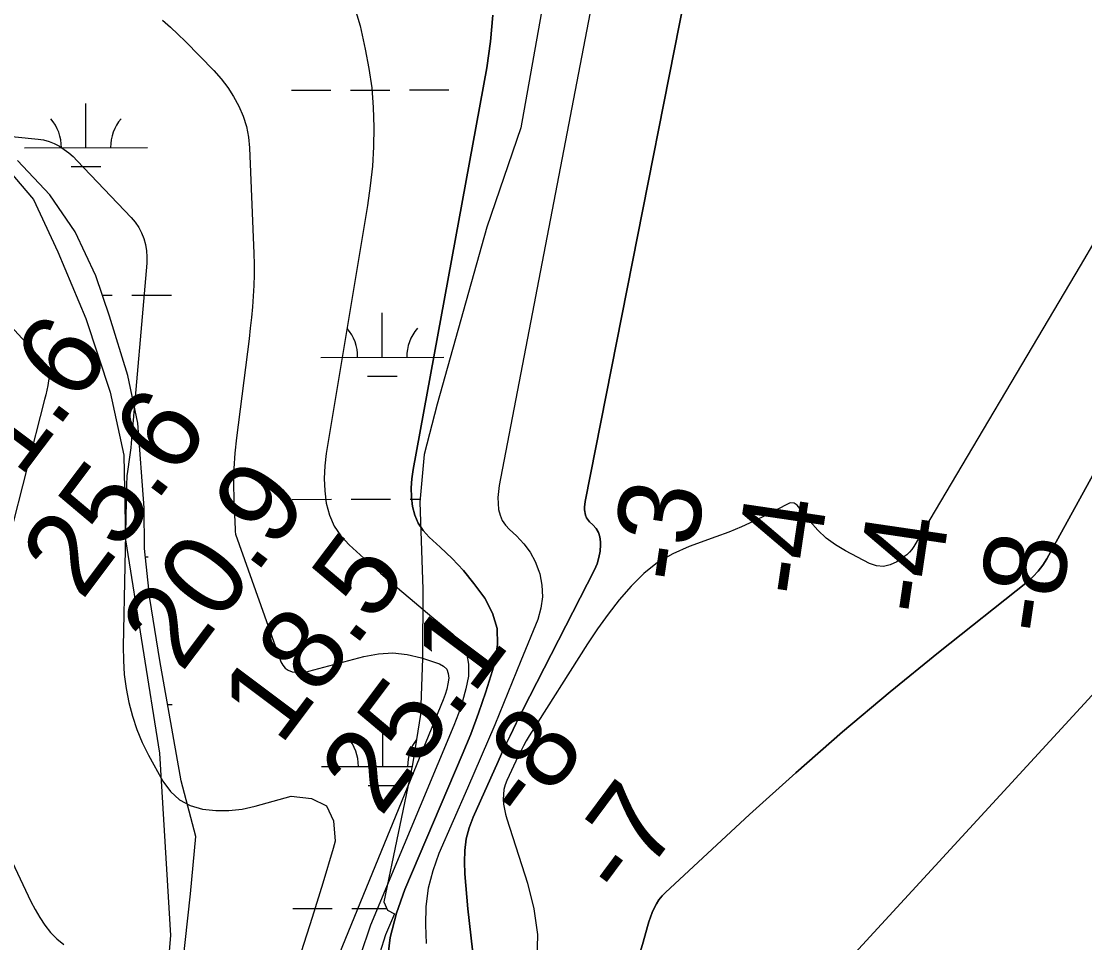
# Model space of a CAD drawing. Extents: x 3324104 to 3361979, y 612876 to 638273.
# Drawn here: x 3336622 to 3337486, y 619001 to 619750 of the extents above; entities that cross this region are included whole.
import ezdxf

# ---------------------------------------------------------------- set-up
doc = ezdxf.new("R2010")
doc.units = 0
for name, color, linetype in [('V-RIVR-RANG', 7, 'Continuous'), ('V-SITE-VEGE', 7, 'Continuous'), ('V-TOPO-DPTH', 7, 'Continuous'), ('V-TOPO-MAJR', 7, 'Continuous'), ('V-TOPO-MINR', 7, 'Continuous'), ('V-TOPO-WATR', 7, 'Continuous'), ('V-WETL-SWMP', 7, 'Continuous')]:
    doc.layers.add(name, color=color, linetype=linetype)

msp = doc.modelspace()

# ---------------------------------------------------------------- linework, layer by layer
at = {"layer": 'V-SITE-VEGE'}
for p, q in [((3336607.16, 619633.64), (3336631.63, 619604.74)), ((3336631.63, 619604.74), (3336651.36, 619562.24)), ((3336651.36, 619562.24), (3336674.1, 619508.11)), ((3336674.1, 619508.11), (3336693.97, 619448.15)), ((3336693.97, 619448.15), (3336705.04, 619396.85)), ((3336705.04, 619396.85), (3336706.56, 619328.01)), ((3336706.56, 619328.01), (3336734.12, 619154.66)), ((3336734.12, 619154.66), (3336743.06, 619006.38)), ((3336743.06, 619006.38), (3336738.62, 618955.91))]:
    msp.add_line(p, q, dxfattribs=at)
at = {"layer": 'V-TOPO-DPTH'}
for points in [[(3336988.42, 618994.65), (3336984.73, 619028.1), (3336983.78, 619037.6), (3336982.96, 619047.12), (3336982.34, 619056.64), (3336981.85, 619066.18), (3336982.12, 619075.6), (3336983.25, 619084.85), (3336985.66, 619093.85), (3336988.91, 619102.69), (3337009.27, 619147.88), (3337014.05, 619158.29), (3337018.94, 619168.66), (3337023.97, 619178.95), (3337029.11, 619189.19), (3337087.61, 619303.79), (3337089.66, 619308.65), (3337091.24, 619313.62), (3337092.09, 619318.77), (3337092.47, 619324.03), (3337092.47, 619326.54), (3337091.96, 619330.42), (3337090.87, 619334.03), (3337088.91, 619337.25), (3337086.37, 619340.22), (3337083.67, 619342.64), (3337080.98, 619346.07), (3337080.18, 619348.08), (3337079.43, 619352.48), (3337079.38, 619354.74), (3337079.89, 619359.24), (3337195.2, 619942.62)], [(3337195.2, 619942.62), (3337079.89, 619359.24), (3337079.38, 619354.74), (3337079.43, 619352.48), (3337080.18, 619348.08), (3337080.98, 619346.07), (3337083.67, 619342.64), (3337086.37, 619340.22), (3337088.91, 619337.25), (3337090.87, 619334.03), (3337091.96, 619330.42), (3337092.47, 619326.54), (3337092.47, 619324.03), (3337092.09, 619318.77), (3337091.24, 619313.62), (3337089.66, 619308.65), (3337087.61, 619303.79), (3337029.11, 619189.19), (3337023.97, 619178.95), (3337018.94, 619168.66), (3337014.05, 619158.29), (3337009.27, 619147.88), (3336988.91, 619102.69), (3336985.66, 619093.85), (3336983.25, 619084.85), (3336982.12, 619075.6), (3336981.85, 619066.18), (3336982.34, 619056.64), (3336982.96, 619047.12), (3336983.78, 619037.6), (3336984.73, 619028.1), (3336988.42, 618994.65)], [(3336919.08, 618984.4), (3336921.55, 619004.68), (3336926.64, 619024.46), (3336933.47, 619043.92), (3336980.13, 619153.26), (3336986.99, 619170.17), (3336993.45, 619187.23), (3336999.28, 619204.51), (3337004.7, 619221.94), (3337006.91, 619229.53), (3337008.88, 619242.94), (3337008.53, 619255.98), (3337004.73, 619268.46), (3336998.61, 619280.56), (3336997.73, 619281.84), (3336989.65, 619292.65), (3336981.11, 619303.05), (3336971.86, 619312.83), (3336962.14, 619322.19), (3336953.27, 619330.16), (3336948.35, 619335.62), (3336944.31, 619341.54), (3336941.58, 619348.17), (3336939.72, 619355.27), (3336938.96, 619362.76), (3336938.7, 619370.24), (3336939.18, 619377.71), (3336940.17, 619385.17), (3337000, 619711.9), (3337003.05, 619733.26), (3337004.96, 619754.67)], [(3337124.2, 618990.96), (3337127.11, 619001.09), (3337130.64, 619013.72), (3337131.8, 619017.53), (3337133.07, 619021.31), (3337134.51, 619025.02), (3337136.06, 619028.7), (3337137.9, 619032.2), (3337139.99, 619035.51), (3337142.47, 619038.55), (3337145.2, 619041.41), (3337213.68, 619104.68), (3337251.22, 619138.61), (3337289.24, 619171.97), (3337327.98, 619204.49), (3337367.21, 619236.45), (3337439.53, 619294.06), (3337444.08, 619298.15), (3337448.26, 619302.55), (3337451.89, 619307.41), (3337455.15, 619312.59), (3337595.52, 619567.81)], [(3337595.52, 619567.81), (3337455.15, 619312.59), (3337451.89, 619307.41), (3337448.26, 619302.55), (3337444.08, 619298.15), (3337439.53, 619294.06), (3337367.21, 619236.45), (3337327.98, 619204.49), (3337289.24, 619171.97), (3337251.22, 619138.61), (3337213.68, 619104.68), (3337145.2, 619041.41), (3337142.47, 619038.55), (3337139.99, 619035.51), (3337137.9, 619032.2), (3337136.06, 619028.7), (3337134.51, 619025.02), (3337133.07, 619021.31), (3337131.8, 619017.53), (3337130.64, 619013.72), (3337127.11, 619001.09), (3337124.2, 618990.96)]]:
    msp.add_lwpolyline(points, dxfattribs=at)
at = {"layer": 'V-TOPO-MAJR'}
msp.add_lwpolyline([(3336557.87, 619661.65), (3336635.36, 619653.96), (3336639.94, 619653.18), (3336644.37, 619652.01), (3336648.61, 619650.25), (3336652.72, 619648.09), (3336656.6, 619645.48), (3336660.33, 619642.68), (3336663.84, 619639.6), (3336667.19, 619636.33), (3336711.11, 619590.11), (3336714.34, 619586.22), (3336717.19, 619582.1), (3336719.48, 619577.65), (3336721.38, 619572.96), (3336722.67, 619568.07), (3336723.56, 619563.12), (3336723.84, 619558.11), (3336723.71, 619553.05), (3336711.06, 619406.79), (3336710.69, 619402.94), (3336710.27, 619399.09), (3336709.78, 619395.25), (3336709.24, 619391.42), (3336708.65, 619387.49), (3336708.12, 619383.76), (3336707.67, 619380.02), (3336707.48, 619378.15), (3336707.23, 619374.39), (3336707.17, 619372.51), (3336704.54, 619241.43), (3336704.72, 619229.93), (3336705.46, 619218.5), (3336707.01, 619207.14), (3336709.12, 619195.84), (3336712.1, 619184.76), (3336715.67, 619173.9), (3336720.14, 619163.37), (3336725.21, 619153.07), (3336736.79, 619131.86), (3336742.99, 619123.55), (3336750.25, 619116.74), (3336759.09, 619112.16), (3336768.99, 619109.08), (3336779.78, 619108.05), (3336790.53, 619107.95), (3336801.21, 619109.23), (3336811.83, 619111.43), (3336841.23, 619119.56), (3336857.65, 619117.83), (3336869.79, 619111.89), (3336875.52, 619099.65), (3336876.98, 619083.21), (3336875.21, 619077.2), (3336866.77, 619049.07), (3336858.14, 619021.01), (3336849.24, 618993.03)], dxfattribs=at)
at = {"layer": 'V-TOPO-MINR'}
for points in [[(3337097.4, 619826.35), (3337010.17, 619372.17), (3337009.49, 619367.33), (3337009.14, 619362.48), (3337009.27, 619357.61), (3337009.72, 619352.74), (3337010.9, 619348.12), (3337012.66, 619343.81), (3337015.27, 619339.95), (3337018.46, 619336.41), (3337024.26, 619331.21), (3337030.19, 619324.91), (3337035.34, 619318.12), (3337039.31, 619310.58), (3337042.49, 619302.53), (3337043.1, 619300.52), (3337044.91, 619291.12), (3337045.45, 619281.78), (3337044.08, 619272.52), (3337041.44, 619263.32), (3337027.86, 619229.6), (3337017.27, 619203.64), (3337006.53, 619177.74), (3336995.55, 619151.93), (3336984.42, 619126.19), (3336961.22, 619073.16), (3336956.17, 619059.08), (3336952.42, 619044.75), (3336950.63, 619030.05), (3336950.15, 619015.1), (3336950.85, 618999.96)], [(3336893.74, 619757.62), (3336897.14, 619745.94), (3336901.34, 619727.05), (3336904.31, 619711.34), (3336906.58, 619695.56), (3336907.82, 619679.67), (3336908.37, 619663.7), (3336907.99, 619647.7), (3336907.09, 619631.75), (3336905.38, 619615.86), (3336903.15, 619600.01), (3336869.51, 619398.31), (3336868.34, 619388.19), (3336867.83, 619378.07), (3336868.33, 619367.95), (3336869.5, 619357.83), (3336872.13, 619348.23), (3336875.92, 619339.27), (3336881.44, 619331.26), (3336888.12, 619323.88), (3336900.04, 619313.18), (3336913.7, 619301.07), (3336927.47, 619289.08), (3336941.4, 619277.27), (3336955.43, 619265.58), (3336972.56, 619251.5), (3336978.96, 619244.15), (3336983.51, 619236.12), (3336985.28, 619227.06), (3336985.2, 619217.31), (3336983.03, 619207.02), (3336980.42, 619196.86), (3336977.13, 619186.89), (3336973.4, 619177.05), (3336905.68, 619014.92), (3336897.07, 618989.97)], [(3336736.65, 619750.53), (3336742.98, 619744.9), (3336749.13, 619739.07), (3336755.15, 619733.1), (3336778.2, 619709.53), (3336784.11, 619702.88), (3336789.56, 619695.9), (3336794.33, 619688.44), (3336798.64, 619680.66), (3336802.05, 619672.49), (3336804.75, 619664.13), (3336806.37, 619655.51), (3336807.29, 619646.7), (3336810.71, 619560.85), (3336810.92, 619552.16), (3336810.94, 619543.47), (3336810.67, 619534.78), (3336810.22, 619526.1), (3336809.55, 619517.43), (3336808.77, 619508.77), (3336807.85, 619500.12), (3336806.83, 619491.48), (3336796.59, 619411.12), (3336795.32, 619398.57), (3336794.47, 619385.99), (3336794.25, 619373.39), (3336794.46, 619360.77), (3336795.47, 619336.53), (3336795.5, 619336.02), (3336795.66, 619334.48), (3336795.92, 619332.86), (3336795.95, 619332.74), (3336832.64, 619228.93), (3336834.19, 619226.08), (3336836.17, 619223.71), (3336838.77, 619222.05), (3336841.79, 619220.86), (3336845.19, 619220.37), (3336848.59, 619220.21), (3336851.97, 619220.53), (3336855.35, 619221.19), (3336900.2, 619233.31), (3336911.96, 619235.4), (3336923.69, 619236.12), (3336935.36, 619234.8), (3336947, 619232.12), (3336961.58, 619227.38), (3336964.97, 619225.37), (3336967.51, 619222.81), (3336968.78, 619219.44), (3336969.21, 619215.53), (3336968.52, 619211.06), (3336967.59, 619206.65), (3336966.29, 619202.33), (3336964.75, 619198.08), (3336877.87, 618986.18)], [(3337004.96, 619754.67), (3337003.05, 619733.26), (3337000, 619711.9), (3336940.17, 619385.17), (3336939.18, 619377.71), (3336938.7, 619370.24), (3336938.96, 619362.76), (3336939.72, 619355.27), (3336941.58, 619348.17), (3336944.31, 619341.54), (3336948.35, 619335.62), (3336953.27, 619330.16), (3336962.14, 619322.19), (3336971.86, 619312.83), (3336981.11, 619303.05), (3336989.65, 619292.65), (3336997.73, 619281.84), (3336998.61, 619280.56), (3337004.73, 619268.46), (3337008.53, 619255.98), (3337008.88, 619242.94), (3337006.91, 619229.53), (3337004.7, 619221.94), (3336999.28, 619204.51), (3336993.45, 619187.23), (3336986.99, 619170.17), (3336980.13, 619153.26), (3336933.47, 619043.92), (3336926.64, 619024.46), (3336921.55, 619004.68), (3336919.08, 618984.4)], [(3337507.78, 619594.22), (3337482.32, 619550.76), (3337347.07, 619322.68), (3337345.39, 619320.23), (3337343.53, 619317.96), (3337341.4, 619315.95), (3337339.08, 619314.12), (3337333.32, 619310.14), (3337327.9, 619307.64), (3337322.41, 619306.37), (3337316.8, 619306.96), (3337311.12, 619308.79), (3337291.48, 619319.08), (3337283.43, 619323.97), (3337275.89, 619329.46), (3337269.1, 619335.87), (3337262.81, 619342.88), (3337252.3, 619356.22), (3337251.6, 619356.93), (3337249.93, 619357.88), (3337246.97, 619358.09), (3337246.01, 619357.83), (3337245.08, 619357.46), (3337227.1, 619348.2), (3337217.11, 619343.3), (3337207, 619338.66), (3337196.71, 619334.42), (3337186.32, 619330.44), (3337164.61, 619322.62), (3337151.37, 619316.67), (3337138.93, 619309.54), (3337127.7, 619300.63), (3337117.27, 619290.52), (3337107.77, 619279.27), (3337098.65, 619267.72), (3337090.1, 619255.75), (3337081.93, 619243.5), (3337034.55, 619168.59), (3337032.13, 619164.58), (3337029.81, 619160.52), (3337027.65, 619156.37), (3337025.6, 619152.17), (3337016.47, 619132.51), (3337015.06, 619128.77), (3337014.02, 619124.96), (3337013.54, 619121.04), (3337013.43, 619117.05), (3337013.78, 619113.03), (3337014.34, 619109.05), (3337015.22, 619105.12), (3337016.31, 619101.23), (3337033.26, 619048.89), (3337038.28, 619028.07), (3337041.16, 619007.12), (3337040.82, 618985.97)], [(3337595.52, 619567.81), (3337455.15, 619312.59), (3337451.89, 619307.41), (3337448.26, 619302.55), (3337444.08, 619298.15), (3337439.53, 619294.06), (3337367.21, 619236.45), (3337327.98, 619204.49), (3337289.24, 619171.97), (3337251.22, 619138.61), (3337213.68, 619104.68), (3337145.2, 619041.41), (3337142.47, 619038.55), (3337139.99, 619035.51), (3337137.9, 619032.2), (3337136.06, 619028.7), (3337134.51, 619025.02), (3337133.07, 619021.31), (3337131.8, 619017.53), (3337130.64, 619013.72), (3337127.11, 619001.09), (3337124.2, 618990.96)], [(3336578.76, 619538.82), (3336644.04, 619468.09), (3336644.36, 619467.68), (3336645.23, 619465.26), (3336645.17, 619464.22), (3336643.96, 619457.28), (3336643.26, 619453.49), (3336642.5, 619449.73), (3336641.65, 619445.98), (3336640.74, 619442.24), (3336597.41, 619273.03)], [(3337516.66, 619228.7), (3337221.4, 618907.35)], [(3336614.48, 619066.32), (3336629.53, 619034.11), (3336632.97, 619027.44), (3336636.74, 619020.97), (3336640.99, 619014.82), (3336645.58, 619008.87), (3336650.76, 619003.6), (3336656.4, 618998.98)]]:
    msp.add_lwpolyline(points, dxfattribs=at)
at = {"layer": 'V-TOPO-WATR'}
msp.add_lwpolyline([(3337195.2, 619942.62), (3337079.89, 619359.24), (3337079.38, 619354.74), (3337079.43, 619352.48), (3337080.18, 619348.08), (3337080.98, 619346.07), (3337083.67, 619342.64), (3337086.37, 619340.22), (3337088.91, 619337.25), (3337090.87, 619334.03), (3337091.96, 619330.42), (3337092.47, 619326.54), (3337092.47, 619324.03), (3337092.09, 619318.77), (3337091.24, 619313.62), (3337089.66, 619308.65), (3337087.61, 619303.79), (3337029.11, 619189.19), (3337023.97, 619178.95), (3337018.94, 619168.66), (3337014.05, 619158.29), (3337009.27, 619147.88), (3336988.91, 619102.69), (3336985.66, 619093.85), (3336983.25, 619084.85), (3336982.12, 619075.6), (3336981.85, 619066.18), (3336982.34, 619056.64), (3336982.96, 619047.12), (3336983.78, 619037.6), (3336984.73, 619028.1), (3336988.42, 618994.65)], dxfattribs=at)
at = {"layer": 'V-WETL-SWMP'}
for p, q in [((3336841.34, 619693.64), (3336873.34, 619693.7)), ((3336889.34, 619693.73), (3336921.34, 619693.78)), ((3336937.34, 619693.81), (3336969.34, 619693.87)), ((3336674.36, 619646.92), (3336674.29, 619682.92)), ((3336624.36, 619646.83), (3336724.36, 619647.01)), ((3336662.38, 619631.47), (3336686.38, 619631.51)), ((3336687.76, 619526.87), (3336695.72, 619526.89)), ((3336711.72, 619526.91), (3336743.72, 619526.97)), ((3336915.13, 619476.53), (3336915.06, 619512.53)), ((3336865.13, 619476.44), (3336965.12, 619476.61)), ((3336903.15, 619461.08), (3336927.15, 619461.12)), ((3336841.92, 619360.97), (3336873.92, 619361.02)), ((3336889.92, 619361.05), (3336921.92, 619361.11)), ((3336937.92, 619361.14), (3336945.95, 619361.15)), ((3336722.74, 619314.33), (3336724.94, 619314.33)), ((3336740.71, 619194.29), (3336744.3, 619194.3)), ((3336915.71, 619143.85), (3336915.64, 619179.85)), ((3336865.71, 619143.77), (3336939.36, 619143.89)), ((3336903.73, 619128.4), (3336927.73, 619128.44)), ((3336842.5, 619028.29), (3336874.5, 619028.35)), ((3336890.5, 619028.38), (3336918.63, 619028.43))]:
    msp.add_line(p, q, dxfattribs=at)
for points in [[(3337057.37, 619828.97), (3337027.67, 619662.92), (3337000.19, 619582.22), (3336959.64, 619438.38), (3336949.3, 619397.57), (3336945.73, 619358.76), (3336948.23, 619287.99), (3336947.71, 619231.75), (3336946.14, 619186.16), (3336939.68, 619145.38), (3336916.32, 619033.68), (3336919.29, 619026.92), (3336925.13, 619024.06), (3336917.89, 619006.95), (3336908.43, 618977.78)], [(3336752.87, 618980.99), (3336759.19, 619040.19), (3336763.66, 619086.77), (3336751.66, 619132.25), (3336734.4, 619230.05), (3336726.24, 619280.4), (3336722.04, 619321.1), (3336721.77, 619354.06), (3336716.38, 619422.87), (3336708.31, 619461.59), (3336693.38, 619509.95), (3336682.45, 619542.84), (3336665.68, 619578.58), (3336645.08, 619608.47), (3336618.68, 619636.39)]]:
    msp.add_lwpolyline(points, dxfattribs=at)
for centre, start, end in [((3336619.11, 619647.3), 359.32818, 40.87184), ((3336729.6, 619647.49), 139.32818, 180.87184), ((3336859.88, 619476.91), 359.32818, 40.87184), ((3336970.37, 619477.1), 139.32818, 180.87184), ((3336860.46, 619144.23), 359.32818, 40.87184), ((3336970.95, 619144.42), 142.70766, 180.87184)]:
    msp.add_arc(centre, 35.25, start, end, dxfattribs=at)

# ---------------------------------------------------------------- texts
at = {"layer": 'V-RIVR-RANG'}
for s, rotation, p in [('31.6', 53.09833, (3336590.89, 619337.79)), ('25.6', 53.09833, (3336671, 619277.94)), ('20.9', 53.09833, (3336752.06, 619219.36)), ('-3', 81.62197, (3337165.78, 619291.23)), ('-4', 81.62197, (3337265.17, 619279.8)), ('-4', 81.62197, (3337364.07, 619264.99)), ('18.5', 53.09833, (3336832.34, 619159.72)), ('-8', 81.62197, (3337462.85, 619249.39)), ('25.1', 53.09833, (3336913.88, 619101.77)), ('-8', 53.37997, (3337034.2, 619095.06)), ('-7', 53.37997, (3337113.05, 619033.52))]:
    msp.add_text(s, height=67, rotation=rotation, dxfattribs=at).set_placement(p)

doc.saveas('drawing.dxf')
